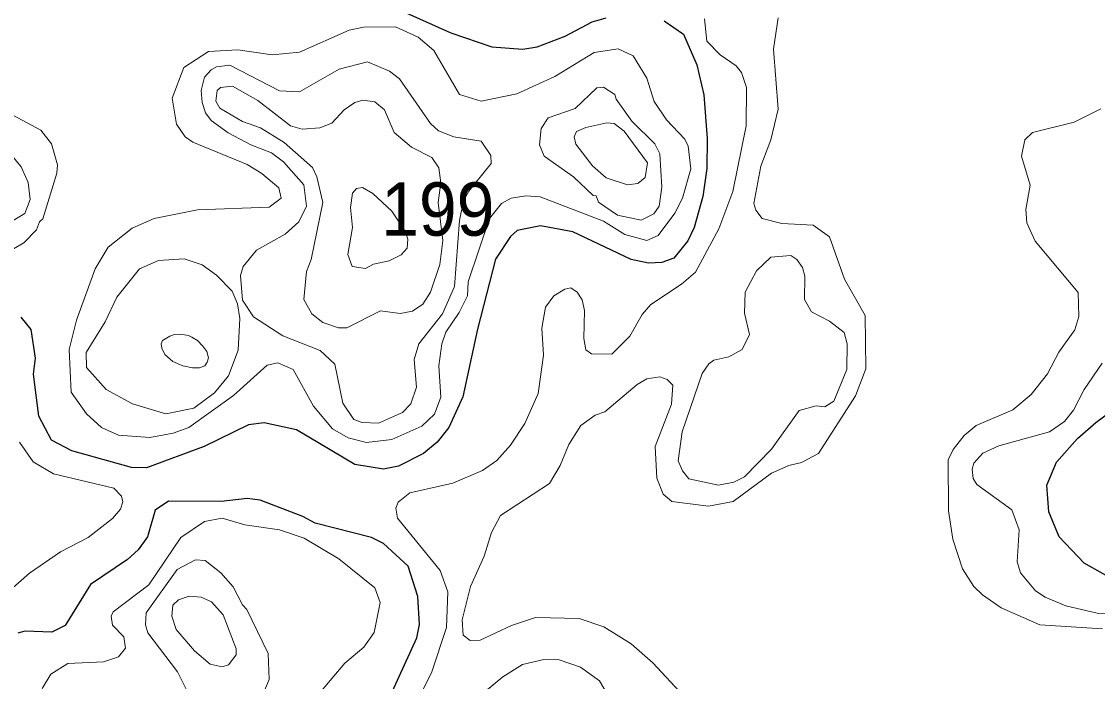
# Model space of a CAD drawing. Extents: x 673.6 to 698.9, y 7012 to 7040.1.
# Drawn here: x 694.448 to 696.06, y 7030.457 to 7031.446 of the extents above; entities that cross this region are included whole.
import ezdxf

# ---------------------------------------------------------------- set-up
doc = ezdxf.new("R2010")
doc.units = 0
doc.header["$LTSCALE"] = 0.032
doc.layers.add('1', color=7, linetype='Continuous', lineweight=25)
doc.layers.add('2', color=7, linetype='Continuous', lineweight=13)
doc.layers.add('21', color=7, linetype='Continuous')

msp = doc.modelspace()

# ---------------------------------------------------------------- linework, layer by layer
at = {"layer": '1'}
for points in [[(695.0017, 7031.4688), (695.0912, 7031.4285), (695.1526, 7031.4078), (695.1989, 7031.4041), (695.2203, 7031.4075), (695.2626, 7031.4238), (695.303, 7031.4451), (695.3238, 7031.451)], [(695.4109, 7031.4466), (695.4396, 7031.4267), (695.4597, 7031.3806), (695.4705, 7031.3358), (695.4754, 7031.2705), (695.4746, 7031.2253), (695.469, 7031.1834), (695.4558, 7031.137), (695.4465, 7031.1169), (695.4255, 7031.0912), (695.4073, 7031.0845), (695.3873, 7031.0836), (695.3613, 7031.0891), (695.2739, 7031.1307), (695.2257, 7031.1393), (695.1905, 7031.1324), (695.1803, 7031.1235), (695.1583, 7031.0893), (695.1309, 7030.9846), (695.1089, 7030.8834), (695.0881, 7030.8371), (695.0706, 7030.8152), (695.0503, 7030.7982), (695.0129, 7030.7794), (694.9902, 7030.7747), (694.9472, 7030.782), (694.8599, 7030.8337), (694.8111, 7030.8443), (694.7876, 7030.8414), (694.7216, 7030.809), (694.6348, 7030.7771), (694.6126, 7030.7773), (694.5231, 7030.8024), (694.4927, 7030.8182), (694.4738, 7030.8544), (694.4657, 7030.917), (694.4688, 7030.9414), (694.4621, 7030.9841), (694.4469, 7031.0027)], [(696.0972, 7030.6022), (696.0401, 7030.634), (696.0031, 7030.6736), (695.9876, 7030.711), (695.9842, 7030.7507), (695.999, 7030.7852), (696.0305, 7030.8208), (696.0576, 7030.8447), (696.1539, 7030.9157)], [(694.9664, 7030.3604), (695.0399, 7030.5223), (695.044, 7030.5421), (695.0414, 7030.584), (695.0273, 7030.6297), (694.9901, 7030.6634), (694.9723, 7030.6727), (694.8876, 7030.6942), (694.8694, 7030.7041), (694.8053, 7030.7286), (694.786, 7030.731), (694.747, 7030.7262), (694.6678, 7030.7268), (694.648, 7030.7136), (694.6364, 7030.6736), (694.6227, 7030.6541), (694.6065, 7030.6396), (694.5511, 7030.602), (694.5131, 7030.5404), (694.4932, 7030.5306), (694.4525, 7030.5321), (694.4421, 7030.5289)]]:
    msp.add_lwpolyline(points, dxfattribs=at)
at = {"layer": '2'}
for points in [[(695.4715, 7031.4496), (695.475, 7031.4161), (695.4946, 7031.3956), (695.519, 7031.3794), (695.5267, 7031.369), (695.5345, 7031.3465), (695.5337, 7031.2891), (695.514, 7031.1909), (695.4926, 7031.135), (695.4577, 7031.07), (695.437, 7031.0519), (695.3907, 7031.0218), (695.3781, 7031.0065), (695.3594, 7030.9741), (695.3325, 7030.9473), (695.3017, 7030.9477), (695.2932, 7030.9537), (695.2905, 7030.9705), (695.2914, 7031.0125), (695.288, 7031.0288), (695.2807, 7031.0402), (695.2709, 7031.0464), (695.2619, 7031.0446), (695.2457, 7031.0346), (695.2331, 7031.0178), (695.2274, 7030.9862), (695.2298, 7030.9456), (695.2219, 7030.8884), (695.202, 7030.8432), (695.1804, 7030.811), (695.1602, 7030.788), (695.1388, 7030.7727), (695.0943, 7030.7538), (695.0297, 7030.7393), (695.012, 7030.7253), (695.0087, 7030.7162), (695.0113, 7030.7015), (695.0753, 7030.6229), (695.0868, 7030.5912)], [(695.4403, 7030.4349), (695.3939, 7030.4848), (695.3612, 7030.5132), (695.3205, 7030.5386), (695.2837, 7030.551), (695.218, 7030.5527), (695.1822, 7030.5404), (695.1351, 7030.5188), (695.1201, 7030.5181), (695.1097, 7030.5259), (695.1082, 7030.5491), (695.1208, 7030.599), (695.1413, 7030.6446), (695.1519, 7030.6801), (695.1656, 7030.7053), (695.2391, 7030.7536), (695.2549, 7030.7805), (695.2678, 7030.8119), (695.2861, 7030.8405), (695.3076, 7030.8556), (695.3217, 7030.8609), (695.3703, 7030.9017), (695.3848, 7030.91), (695.4043, 7030.9133), (695.4155, 7030.9091), (695.4236, 7030.9007), (695.422, 7030.8724), (695.3975, 7030.8087), (695.4, 7030.7615), (695.4095, 7030.7372), (695.4221, 7030.7263), (695.4774, 7030.7196), (695.5141, 7030.7262), (695.5716, 7030.7689), (695.5976, 7030.7802), (695.6167, 7030.7847), (695.6423, 7030.7985), (695.6978, 7030.8849), (695.7129, 7030.9254), (695.7121, 7031.0052), (695.6809, 7031.0597), (695.6587, 7031.123), (695.6341, 7031.1402), (695.5874, 7031.1428), (695.5576, 7031.1505), (695.5482, 7031.1628), (695.5454, 7031.1728), (695.5559, 7031.2289), (695.5707, 7031.2681), (695.5815, 7031.3142), (695.5749, 7031.4043), (695.5816, 7031.4513)], [(694.4072, 7031.3197), (694.4764, 7031.2829), (694.4927, 7031.2624), (694.5017, 7031.2306), (694.5007, 7031.2184), (694.4797, 7031.1499), (694.4746, 7031.1452), (694.4701, 7031.1335), (694.451, 7031.1142), (694.4358, 7031.1049)], [(696.0651, 7031.3145), (696.0255, 7031.2949), (695.9627, 7031.2794), (695.9512, 7031.2681), (695.9464, 7031.2439), (695.9595, 7031.2006), (695.953, 7031.1637), (695.9545, 7031.1439), (695.9671, 7031.1163), (696.0316, 7031.0394), (696.0325, 7031.0034), (696.0265, 7030.9835), (696.0022, 7030.9504), (695.9854, 7030.9178), (695.9608, 7030.8869), (695.9333, 7030.8638), (695.8786, 7030.8405), (695.8606, 7030.8253), (695.8442, 7030.8044), (695.8363, 7030.789), (695.8372, 7030.7124), (695.8437, 7030.6699), (695.8578, 7030.6255), (695.8751, 7030.5993), (695.8878, 7030.5867), (695.9158, 7030.5672), (695.9739, 7030.5414), (696.068, 7030.5356)], [(696.1127, 7030.5569), (696.0597, 7030.5592), (696.0131, 7030.5702), (695.982, 7030.5831), (695.9675, 7030.5924), (695.9447, 7030.6196), (695.9398, 7030.6362), (695.9431, 7030.6842), (695.932, 7030.7139), (695.8793, 7030.7521), (695.8741, 7030.761), (695.8726, 7030.775), (695.8752, 7030.7838), (695.8886, 7030.7989), (695.9122, 7030.8098), (695.9884, 7030.831), (696.0107, 7030.8464), (696.0243, 7030.8631), (696.0405, 7030.8944), (696.0673, 7030.9336)], [(694.3407, 7030.4368), (694.3473, 7030.4586), (694.3523, 7030.4935), (694.3624, 7030.5228), (694.3698, 7030.5348), (694.4017, 7030.5686), (694.4597, 7030.6192), (694.506, 7030.6509), (694.5474, 7030.6725), (694.5841, 7030.7009), (694.5962, 7030.7149), (694.5993, 7030.7261), (694.5977, 7030.7346), (694.5858, 7030.7465), (694.4955, 7030.7677), (694.4651, 7030.7859), (694.4444, 7030.8153)], [(694.886, 7030.4291), (694.9321, 7030.4842), (694.9608, 7030.5081), (694.9764, 7030.5299), (694.985, 7030.5751), (694.9774, 7030.597), (694.9232, 7030.6405), (694.8712, 7030.6716), (694.8341, 7030.6841), (694.7824, 7030.6917), (694.7482, 7030.7014), (694.722, 7030.6965), (694.6866, 7030.6727), (694.6387, 7030.6018), (694.5852, 7030.5612), (694.5822, 7030.5545), (694.5838, 7030.5411), (694.6011, 7030.5237), (694.6034, 7030.5066), (694.5929, 7030.4936), (694.5704, 7030.4861), (694.5173, 7030.4837), (694.4918, 7030.4679), (694.4787, 7030.4464)], [(695.0868, 7030.5912), (695.0848, 7030.5375), (695.0628, 7030.471), (695.0237, 7030.392), (695.0115, 7030.3279), (695.006, 7030.3141)], [(695.1139, 7030.4184), (695.1691, 7030.4639), (695.1987, 7030.4824), (695.2306, 7030.4895), (695.2536, 7030.4893), (695.2853, 7030.4781), (695.3139, 7030.4579), (695.3308, 7030.4286)]]:
    msp.add_lwpolyline(points, dxfattribs=at)
for points in [[(694.5449, 7030.8577), (694.5674, 7030.8374), (694.593, 7030.8258), (694.6401, 7030.8223), (694.6751, 7030.829), (694.6982, 7030.8375), (694.7653, 7030.8852), (694.8157, 7030.9307), (694.8318, 7030.9341), (694.855, 7030.924), (694.8855, 7030.8691), (694.9138, 7030.8354), (694.9371, 7030.8217), (694.9649, 7030.8149), (695.0025, 7030.8193), (695.0478, 7030.8392), (695.0664, 7030.8571), (695.0761, 7030.8826), (695.0729, 7030.9295), (695.0777, 7030.9625), (695.0836, 7030.9799), (695.1036, 7031.0095), (695.1163, 7031.0348), (695.117, 7031.0557), (695.1489, 7031.1505), (695.1671, 7031.1729), (695.1814, 7031.1807), (695.2035, 7031.1846), (695.2248, 7031.183), (695.32, 7031.1465), (695.3519, 7031.1264), (695.3851, 7031.1173), (695.4018, 7031.125), (695.427, 7031.1583), (695.4382, 7031.1808), (695.4509, 7031.2248), (695.4468, 7031.2588), (695.4416, 7031.2692), (695.4144, 7031.2982), (695.396, 7031.3257), (695.385, 7031.3605), (695.3643, 7031.3943), (695.3419, 7031.4048), (695.306, 7031.3989), (695.2469, 7031.3633), (695.19, 7031.3374), (695.1365, 7031.326), (695.1039, 7031.3362), (695.0657, 7031.4022), (695.0419, 7031.422), (695.0084, 7031.4377), (694.9602, 7031.4369), (694.9389, 7031.4328), (694.8645, 7031.3996), (694.8233, 7031.3954), (694.7721, 7031.4033), (694.7278, 7031.4007), (694.6908, 7031.3769), (694.6735, 7031.3305), (694.6797, 7031.292), (694.6929, 7031.273), (694.7044, 7031.2649), (694.786, 7031.2315), (694.8077, 7031.2181), (694.8335, 7031.1963), (694.837, 7031.1811), (694.8186, 7031.1672), (694.7112, 7031.1633), (694.6467, 7031.1502), (694.6133, 7031.1359), (694.5774, 7031.1074), (694.5579, 7031.0752), (694.5299, 7030.998), (694.5189, 7030.9542), (694.5223, 7030.89)], [(695.1042, 7031.1473), (695.0965, 7031.0483), (695.0786, 7031.0074), (695.0432, 7030.9624), (695.0359, 7030.9391), (695.0398, 7030.8979), (695.0311, 7030.8728), (695.0188, 7030.8597), (694.9828, 7030.8437), (694.9583, 7030.8446), (694.9459, 7030.8492), (694.9293, 7030.8737), (694.9174, 7030.9323), (694.8952, 7030.9528), (694.8394, 7030.9748), (694.7954, 7031.0029), (694.7789, 7031.0282), (694.7761, 7031.0649), (694.7797, 7031.0785), (694.7998, 7031.1029), (694.843, 7031.1271), (694.8635, 7031.1455), (694.8746, 7031.1691), (694.871, 7031.2008), (694.8404, 7031.2353), (694.8221, 7031.2487), (694.7914, 7031.2608), (694.7574, 7031.2789), (694.732, 7031.2971), (694.7236, 7031.3089), (694.7184, 7031.3241), (694.717, 7031.3424), (694.7221, 7031.3621), (694.7317, 7031.3734), (694.7401, 7031.3778), (694.7597, 7031.3801), (694.8342, 7031.3416), (694.8641, 7031.34), (694.9236, 7031.3741), (694.9664, 7031.3851), (694.9994, 7031.3714), (695.0144, 7031.3595), (695.0605, 7031.2927), (695.0725, 7031.2817), (695.0958, 7031.2726), (695.1366, 7031.2661), (695.1513, 7031.2446), (695.1516, 7031.233), (695.1183, 7031.1915), (695.1099, 7031.1768)], [(695.0793, 7031.1175), (695.0746, 7031.0816), (695.0607, 7031.0402), (695.049, 7031.022), (695.0336, 7031.0118), (695.0152, 7031.008), (694.9857, 7031.012), (694.935, 7030.9868), (694.9228, 7030.9867), (694.8995, 7030.9948), (694.8828, 7031.0074), (694.8707, 7031.0289), (694.8749, 7031.0712), (694.882, 7031.089), (694.8993, 7031.1742), (694.8901, 7031.2129), (694.8836, 7031.2266), (694.8413, 7031.2641), (694.8057, 7031.2865), (694.7791, 7031.2958), (694.745, 7031.3156), (694.739, 7031.3262), (694.7409, 7031.3424), (694.7458, 7031.3467), (694.7638, 7031.3489), (694.8019, 7031.3274), (694.851, 7031.2895), (694.8683, 7031.2842), (694.895, 7031.2863), (694.9129, 7031.2933), (694.9312, 7031.3134), (694.9471, 7031.3243), (694.9591, 7031.3277), (694.9774, 7031.325), (694.9917, 7031.3131), (695.0063, 7031.2792), (695.0323, 7031.2571), (695.0628, 7031.242), (695.0732, 7031.2264), (695.0762, 7031.204), (695.0721, 7031.1745)], [(695.3126, 7031.175), (695.3087, 7031.1842), (695.3044, 7031.1847), (695.2748, 7031.2129), (695.2308, 7031.2437), (695.2241, 7031.2606), (695.2264, 7031.2854), (695.2371, 7031.3013), (695.2776, 7031.3151), (695.3098, 7031.3464), (695.3199, 7031.3472), (695.3371, 7031.336), (695.3389, 7031.3291), (695.3623, 7031.2962), (695.3968, 7031.2624), (695.4046, 7031.2475), (695.4073, 7031.1975), (695.4036, 7031.169), (695.3954, 7031.1573), (695.3764, 7031.1478), (695.3407, 7031.1555)], [(694.3965, 7031.2679), (694.3512, 7031.2815), (694.3019, 7031.2873), (694.2868, 7031.2857), (694.2776, 7031.2769), (694.2765, 7031.2719), (694.2832, 7031.2603), (694.3172, 7031.2218), (694.34, 7031.1761), (694.3636, 7031.1405), (694.3765, 7031.1327), (694.3913, 7031.1305), (694.4188, 7031.1375), (694.4524, 7031.1578), (694.4607, 7031.1789), (694.4577, 7031.2043), (694.447, 7031.228), (694.4333, 7031.2448)], [(695.3239, 7031.2114), (695.3035, 7031.2294), (695.2783, 7031.2618), (695.2758, 7031.2729), (695.2793, 7031.2807), (695.2934, 7031.2869), (695.3248, 7031.2938), (695.3357, 7031.2928), (695.3509, 7031.2813), (695.3857, 7031.2337), (695.3825, 7031.2119), (695.3712, 7031.203), (695.356, 7031.2011)], [(695.0025, 7031.1612), (695.0232, 7031.1307), (695.0268, 7031.1193), (695.0255, 7031.1062), (695.0169, 7031.0958), (694.9987, 7031.0869), (694.9752, 7031.082), (694.9634, 7031.0754), (694.9434, 7031.0785), (694.9365, 7031.0967), (694.9438, 7031.1367), (694.9405, 7031.1671), (694.9436, 7031.1883), (694.9497, 7031.1952), (694.9587, 7031.1968), (694.9742, 7031.1879)], [(694.7632, 7031.0418), (694.7714, 7031.0224), (694.7748, 7031.0005), (694.7726, 7030.9533), (694.7579, 7030.9149), (694.7369, 7030.8891), (694.7058, 7030.8661), (694.6641, 7030.8576), (694.614, 7030.8726), (694.5744, 7030.894), (694.5452, 7030.927), (694.5447, 7030.9496), (694.5731, 7030.9957), (694.5905, 7031.0328), (694.6243, 7031.0752), (694.6529, 7031.0876), (694.6916, 7031.0902), (694.7186, 7031.0811), (694.74, 7031.0655)], [(695.508, 7030.943), (695.4852, 7030.9383), (695.4776, 7030.9329), (695.468, 7030.9181), (695.438, 7030.8308), (695.4319, 7030.7872), (695.4384, 7030.7725), (695.4479, 7030.7606), (695.4922, 7030.7508), (695.5151, 7030.7555), (695.5313, 7030.7632), (695.5716, 7030.8048), (695.6134, 7030.8629), (695.6387, 7030.8698), (695.6518, 7030.8683), (695.6653, 7030.8768), (695.6846, 7030.924), (695.685, 7030.9628), (695.6808, 7030.9794), (695.6587, 7030.9964), (695.6319, 7031.0106), (695.621, 7031.0289), (695.6218, 7031.0639), (695.6183, 7031.0772), (695.6096, 7031.0892), (695.6009, 7031.095), (695.5706, 7031.0925), (695.5494, 7031.072), (695.5324, 7031.0401), (695.5314, 7031.0085), (695.5387, 7030.9768), (695.528, 7030.954)], [(694.6981, 7030.9753), (694.686, 7030.9773), (694.6769, 7030.9767), (694.6701, 7030.9741), (694.6591, 7030.9675), (694.6569, 7030.9626), (694.6582, 7030.9563), (694.6622, 7030.9465), (694.6745, 7030.936), (694.6896, 7030.9298), (694.7038, 7030.9267), (694.7143, 7030.9268), (694.7224, 7030.9296), (694.7261, 7030.9351), (694.7277, 7030.9419), (694.7255, 7030.951), (694.7196, 7030.9589), (694.7114, 7030.9675), (694.7027, 7030.9727)], [(694.7854, 7030.5647), (694.7787, 7030.5716), (694.7651, 7030.5985), (694.7466, 7030.6193), (694.723, 7030.6378), (694.7085, 7030.6391), (694.681, 7030.6243), (694.6345, 7030.5598), (694.6333, 7030.5417), (694.6369, 7030.5295), (694.6812, 7030.4711), (694.6971, 7030.4404), (694.7149, 7030.4237), (694.7585, 7030.4205), (694.8018, 7030.4318), (694.8093, 7030.4373), (694.8189, 7030.4599), (694.8171, 7030.4986)], [(694.75, 7030.5565), (694.7325, 7030.5761), (694.717, 7030.5831), (694.6987, 7030.5847), (694.6828, 7030.5791), (694.6742, 7030.5713), (694.6727, 7030.5544), (694.6793, 7030.5348), (694.7069, 7030.5027), (694.7305, 7030.4827), (694.7482, 7030.4788), (694.758, 7030.4815), (694.7694, 7030.4965), (694.7696, 7030.5059)]]:
    msp.add_lwpolyline(points, close=True, dxfattribs=at)

# ---------------------------------------------------------------- texts
at = {"layer": '21', "width": 0.95}
msp.add_text('199', height=0.08, dxfattribs=at).set_placement((694.9868, 7031.1246))

doc.saveas('drawing.dxf')
